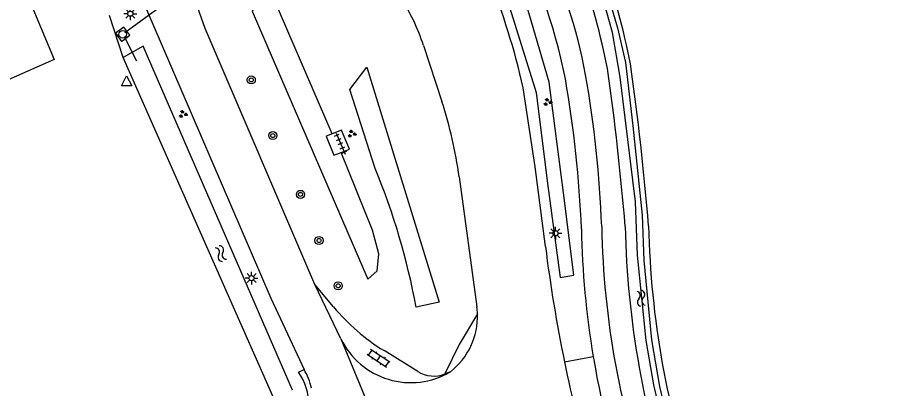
# Model space of a CAD drawing. Extents: x 136000 to 141000, y 400494 to 402006.
# Drawn here: x 139343.1 to 139429.9, y 401650.8 to 401687.1 of the extents above; entities that cross this region are included whole.
import ezdxf

# ---------------------------------------------------------------- set-up
doc = ezdxf.new("R2010")
doc.units = 0
for name, color, linetype in [('gg-bbg-bijgebouw', 7, 'Continuous'), ('gg-knt-verharding', 7, 'Continuous'), ('gg-knt-verharding nz', 7, 'Continuous'), ('gg-kntw-bovenkant insteek waterloop', 7, 'Continuous'), ('gg-kntw-waterlijn', 7, 'Continuous'), ('gg-kwrk-duiker nz buis', 7, 'Continuous'), ('gt-grn-groengrens', 7, 'Continuous'), ('gt-symb-boom', 7, 'Continuous'), ('gt-symb-groenvak', 7, 'Continuous'), ('gt-symb-klinker verharding', 7, 'Continuous'), ('gt-symb-lichtmast', 7, 'Continuous'), ('gt-symb-rioolschacht', 7, 'Continuous'), ('gt-symb-tegel verharding', 7, 'Continuous'), ('gt-symb-waterafsluiter', 7, 'Continuous'), ('gt-symb-watersymbool', 7, 'Continuous')]:
    doc.layers.add(name, color=color, linetype=linetype)

# ---------------------------------------------------------------- blocks, each defined once
blk = doc.blocks.new('gt0-GRVAK')
at = {"layer": 'gt-symb-groenvak'}
for p, q in [((-0.11, 0.189), (-0.228, 0.24)), ((-0.182, 0.153), (0.088, 0.153)), ((-0.091, 0.211), (-0.156, 0.322)), ((-0.047, 0.214), (-0.047, 0.393)), ((-0.004, 0.211), (0.061, 0.322)), ((0.015, 0.189), (0.133, 0.24)), ((0.262, -0.052), (0.197, 0.059)), ((0.305, -0.049), (0.305, 0.13)), ((0.349, -0.052), (0.414, 0.059)), ((-0.245, -0.228), (-0.363, -0.177)), ((-0.318, -0.264), (-0.047, -0.264)), ((-0.226, -0.206), (-0.291, -0.095)), ((-0.183, -0.203), (-0.183, -0.024)), ((-0.139, -0.206), (-0.074, -0.095)), ((-0.12, -0.228), (-0.002, -0.177)), ((0.243, -0.074), (0.125, -0.023)), ((0.17, -0.11), (0.441, -0.11)), ((0.368, -0.074), (0.486, -0.023))]:
    blk.add_line(p, q, dxfattribs=at)
blk = doc.blocks.new('gt0-WAFSL')
at = {"layer": 'gt-symb-waterafsluiter'}
for p, q in [((-0.5, -0.333), (0, 0.667)), ((0, 0.667), (0.5, -0.333)), ((0.5, -0.333), (-0.5, -0.333))]:
    blk.add_line(p, q, dxfattribs=at)
blk = doc.blocks.new('gt0-RS')
at = {"layer": 'gt-symb-rioolschacht'}
blk.add_lwpolyline([(-0.5, -0.5), (0.5, -0.5), (0.5, 0.5), (-0.5, 0.5)], close=True, dxfattribs=at)
blk.add_circle((0, 0), 0.375, dxfattribs=at)
blk = doc.blocks.new('gt0-LMAST')
at = {"layer": 'gt-symb-lichtmast'}
for p, q in [((-0.182, 0.173), (-0.447, 0.438)), ((-0.005, 0.246), (-0.005, 0.621)), ((0.172, 0.173), (0.437, 0.438)), ((-0.255, -0.004), (-0.63, -0.004)), ((-0.182, -0.181), (-0.447, -0.446)), ((-0.005, -0.254), (-0.005, -0.629)), ((0.437, -0.446), (0.172, -0.181)), ((0.245, -0.004), (0.62, -0.004))]:
    blk.add_line(p, q, dxfattribs=at)
blk.add_circle((-0.005, -0.004), 0.25, dxfattribs=at)
blk = doc.blocks.new('gt0-BOOM')
at = {"layer": 'gt-symb-boom'}
for radius in [0.4, 0.2]:
    blk.add_circle((0, 0), radius, dxfattribs=at)
blk = doc.blocks.new('gt0-TEG1')
at = {"layer": 'gt-symb-tegel verharding'}
for p, q in [((-1.125, 0), (1.125, 0)), ((-0.9, -0.25), (-0.9, 0.25)), ((-0.45, -0.25), (-0.45, 0.25)), ((0, -0.25), (0, 0.25)), ((0.45, -0.25), (0.45, 0.25)), ((0.9, -0.25), (0.9, 0.25))]:
    blk.add_line(p, q, dxfattribs=at)
blk = doc.blocks.new('gt0-WA')
at = {"layer": 'gt-symb-watersymbool'}
for centre, start, end in [((-0.323, 0.022), 28.07249, 151.92751), ((0.427, 0.422), 208.07248, 331.92751), ((-0.323, -0.428), 28.07249, 151.92751), ((0.427, -0.028), 208.07248, 331.92751)]:
    blk.add_arc(centre, 0.425, start, end, dxfattribs=at)
blk = doc.blocks.new('gt0-KL1')
at = {"layer": 'gt-symb-klinker verharding'}
for p, q in [((-1.15, 0.3), (1.15, 0.3)), ((-1, -0.3), (-1, 0.3)), ((-0.5, 0.3), (-0.5, 0.45)), ((0, -0.3), (0, 0.3)), ((0.5, 0.3), (0.5, 0.45)), ((1, -0.3), (1, 0.3)), ((-1.15, -0.3), (1.15, -0.3)), ((-0.5, -0.45), (-0.5, -0.3)), ((0.5, -0.45), (0.5, -0.3))]:
    blk.add_line(p, q, dxfattribs=at)

msp = doc.modelspace()

# ---------------------------------------------------------------- linework, layer by layer
at = {"layer": 'gg-bbg-bijgebouw'}
msp.add_lwpolyline([(139326.998, 401674.363), (139324.038, 401681.392), (139333.027, 401685.213), (139331.848, 401688.147), (139342.614, 401692.652), (139346.648, 401683.016), (139326.998, 401674.363)], dxfattribs=at)
at = {"layer": 'gg-knt-verharding'}
for p, q in [((139382.875, 401684.392), (139384.682, 401678.887)), ((139386.384, 401671.499), (139388.122, 401658.758)), ((139374.771, 401655.628), (139372.209, 401660.936)), ((139374.048, 401658.751), (139372.209, 401660.936)), ((139382.323, 401652.404), (139379.01, 401654.459)), ((139370.609, 401652.348), (139371.157, 401652.604)), ((139385.515, 401652.385), (139384.977, 401652.174))]:
    msp.add_line(p, q, dxfattribs=at)
for points in [[(139355.299, 401688.829), (139367.911, 401659.595), (139371.157, 401652.604)], [(139372.209, 401660.936), (139361.44, 401686.061), (139360.736, 401688.092)], [(139394.847, 401664.687), (139393.855, 401672.474), (139392.671, 401680.235)], [(139374.818, 401673.902), (139375.617, 401674.208), (139374.831, 401676.082), (139373.904, 401675.711)], [(139373.904, 401675.711), (139373.333, 401675.483), (139374.086, 401673.632), (139374.818, 401673.902)], [(139388.181, 401658.073), (139386.381, 401655.074), (139384.977, 401652.174)]]:
    msp.add_lwpolyline(points, dxfattribs=at)
for centre, radius, start, end in [((139322.836, 401664.351), 71.619, 12.81422, 31.03443), ((139342.045, 401670.248), 55.825, 11.21586, 28.19561), ((139351.992, 401673.148), 47.535, 10.14408, 26.74694), ((139362.753, 401677.779), 21.18, 18.19356, 32.62479), ((139289.617, 401662.38), 110.832, 2.19356, 9.94455), ((139287.614, 401661.959), 110.856, 2.29705, 9.94606), ((139345.021, 401665.86), 41.746, 7.76314, 18.18304), ((139483.534, 401668.098), 83.179, 181.01654, 199.77275), ((139483.754, 401667.963), 85.387, 181.04779, 189.49693), ((139538.299, 401682.527), 144.557, 187.08901, 191.64036), ((139390.01, 401672.191), 20.867, 220.09647, 238.18563), ((139381.239, 401657.82), 6.946, 2.08616, 7.75948), ((139381.304, 401657.827), 6.881, 307.72862, 2.04583), ((139381.633, 401658.942), 7.62, 205.78065, 300.62722), ((139483.718, 401667.966), 85.352, 189.50264, 200.61477), ((139365.912, 401649.441), 6.125, 12.49647, 31.0956), ((139538.184, 401682.514), 144.442, 191.6446, 195.92269), ((139366.426, 401649.284), 5.185, 320.57169, 36.22051), ((139383.88, 401654.943), 2.978, 238.48309, 291.61097)]:
    msp.add_arc(centre, radius, start, end, dxfattribs=at)
at = {"layer": 'gg-knt-verharding nz'}
msp.add_line((139374.771, 401655.628), (139381.584, 401639.169), dxfattribs=at)
at = {"layer": 'gg-kntw-bovenkant insteek waterloop'}
msp.add_line((139368.225, 401649.715), (139353.394, 401683.222), dxfattribs=at)
msp.add_lwpolyline([(139370.026, 401650.585), (139355.377, 401684.336), (139353.394, 401683.222)], dxfattribs=at)
for centre, radius, start, end in [((139314.588, 401664.538), 90.425, 11.50943, 24.5374), ((139314.692, 401664.576), 88.016, 11.49929, 24.51709), ((139128.484, 401643.779), 275.142, 4.76719, 8.0107), ((139126.215, 401643.524), 279.72, 4.75129, 8.02645), ((139491.785, 401668.498), 89.131, 181.19146, 199.08926), ((139491.745, 401668.491), 86.789, 181.18686, 199.0935)]:
    msp.add_arc(centre, radius, start, end, dxfattribs=at)
at = {"layer": 'gg-kntw-waterlijn'}
for points in [[(139392.865, 401710.193), (139393.349, 401708.485), (139398.204, 401697.481), (139400.165, 401692.109), (139401.908, 401686.127), (139402.69, 401682.735), (139403.434, 401676.503), (139404.33, 401667.76), (139404.507, 401663.295), (139405.25, 401655.527), (139406.028, 401650.935), (139407.264, 401645.836), (139409.517, 401638.826), (139413.054, 401630.005), (139415.592, 401622.632), (139420.545, 401605.649), (139430.767, 401568.478), (139438.047, 401544.867)], [(139440.019, 401535.694), (139434.867, 401551.683), (139428.531, 401572.951), (139423.24, 401591.433), (139413.244, 401626.351), (139409.148, 401638.269), (139406.694, 401645.912), (139405.484, 401651.109), (139404.723, 401655.442), (139403.884, 401663.808), (139403.685, 401669.039), (139402.19, 401681.297), (139401.44, 401685.653), (139399.952, 401690.939), (139398.58, 401694.78), (139396.803, 401699.245), (139393.992, 401705.414), (139392.284, 401709.162), (139392.147, 401709.776)]]:
    msp.add_lwpolyline(points, dxfattribs=at)
at = {"layer": 'gg-kwrk-duiker nz buis'}
for p, q in [((139353.572, 401685.661), (139370.454, 401697.991)), ((139353.51, 401685.283), (139354.721, 401682.879))]:
    msp.add_line(p, q, dxfattribs=at)
at = {"layer": 'gt-grn-groengrens'}
for p, q in [((139390.752, 401690.019), (139393.944, 401679.769)), ((139395.204, 401680.778), (139392.936, 401688.591)), ((139353.394, 401683.222), (139352.062, 401687.343)), ((139396.632, 401669.94), (139395.204, 401680.778)), ((139393.944, 401679.769), (139395.036, 401670.864)), ((139395.036, 401670.864), (139396.296, 401661.623)), ((139397.64, 401661.875), (139396.632, 401669.94)), ((139396.296, 401661.623), (139397.64, 401661.875)), ((139396.715, 401653.36), (139399.537, 401653.875))]:
    msp.add_line(p, q, dxfattribs=at)
for points in [[(139373.904, 401675.711), (139367.61, 401690.379), (139366.084, 401687.769), (139377.403, 401661.477), (139378.345, 401662.293), (139378.489, 401663.958), (139377.878, 401666.29), (139374.818, 401673.902)], [(139378.146, 401672.317), (139375.649, 401680.083), (139377.331, 401682.248), (139384.418, 401659.217), (139382.164, 401658.714)]]:
    msp.add_lwpolyline(points, dxfattribs=at)
msp.add_arc((139314.423, 401646.1), 68.905, 10.54828, 22.36347, dxfattribs=at)

# ---------------------------------------------------------------- block references
at = {"layer": 'gt-symb-boom'}
for p in [(139365.978, 401681.014), (139368.098, 401675.554), (139370.813, 401669.781), (139372.632, 401665.261), (139374.51, 401660.819)]:
    msp.add_blockref('gt0-BOOM', p, dxfattribs=at)
at = {"layer": 'gt-symb-groenvak'}
for p in [(139395.059, 401678.836), (139359.272, 401677.658), (139375.84, 401675.726)]:
    msp.add_blockref('gt0-GRVAK', p, dxfattribs=at)
at = {"layer": 'gt-symb-klinker verharding', "rotation": 146.62779761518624}
msp.add_blockref('gt0-KL1', (139378.465, 401653.703), dxfattribs=at)
at = {"layer": 'gt-symb-lichtmast'}
for p in [(139354.117, 401687.51), (139395.832, 401665.972), (139366.011, 401661.573)]:
    msp.add_blockref('gt0-LMAST', p, dxfattribs=at)
at = {"layer": 'gt-symb-rioolschacht', "rotation": 36.377067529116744}
msp.add_blockref('gt0-RS', (139353.368, 401685.494), dxfattribs=at)
at = {"layer": 'gt-symb-tegel verharding', "rotation": -66.35749834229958}
msp.add_blockref('gt0-TEG1', (139374.752, 401674.766), dxfattribs=at)
at = {"layer": 'gt-symb-waterafsluiter'}
msp.add_blockref('gt0-WAFSL', (139353.747, 401680.753), dxfattribs=at)
at = {"layer": 'gt-symb-watersymbool'}
for p, rotation in [((139362.97, 401664.032), -62.02527007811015), ((139404.223, 401659.646), -76.99249520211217)]:
    msp.add_blockref('gt0-WA', p, dxfattribs=dict(at, rotation=rotation))

doc.saveas('drawing.dxf')
